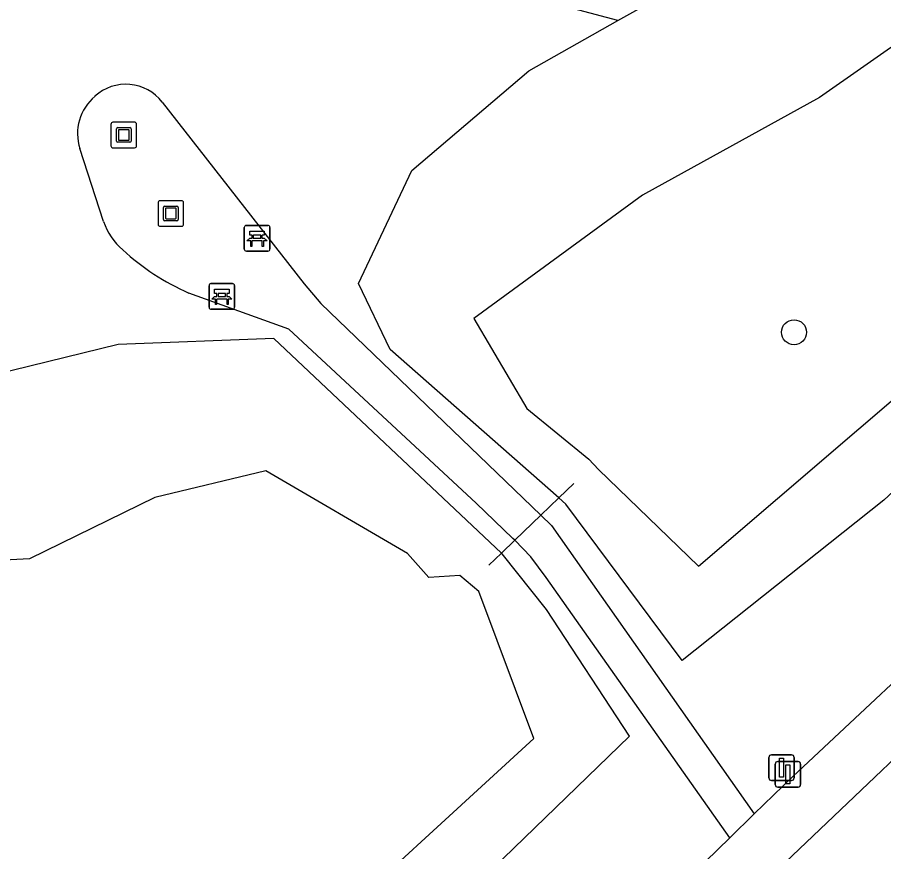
# Model space of a CAD drawing. Extents: x 155018 to 156648, y 383980 to 385733.
# Drawn here: x 155711.71 to 155745.56, y 384532.49 to 384565.1 of the extents above; entities that cross this region are included whole.
import ezdxf

# ---------------------------------------------------------------- set-up
doc = ezdxf.new("R2010")
doc.units = 0
for name, color, linetype in [('IMGEO_Afsluitpaal', 7, 'Continuous'), ('IMGEO_Bank', 7, 'Continuous'), ('IMGEO_Boom', 7, 'Continuous'), ('IMGEO_Duiker', 7, 'Continuous'), ('IMGEO_Fietspad_gesloten', 7, 'Continuous'), ('IMGEO_Groenvoorziening', 7, 'Continuous'), ('IMGEO_Kunstobject', 7, 'Continuous'), ('IMGEO_Loofbos', 7, 'Continuous'), ('IMGEO_Verkeersbordpaal', 7, 'Continuous'), ('IMGEO_Voetpad_gesloten', 7, 'Continuous'), ('IMGEO_Voetpad_halfverhard', 7, 'Continuous'), ('IMGEO_Waterloop', 7, 'Continuous')]:
    doc.layers.add(name, color=color, linetype=linetype)

msp = doc.modelspace()

# ---------------------------------------------------------------- linework, layer by layer
at = {"layer": 'IMGEO_Afsluitpaal'}
for p, q in [((155741.322, 384535.111), (155741.322, 384535.911)), ((155741.322, 384535.911), (155741.322, 384535.111)), ((155741.422, 384536.011), (155742.212, 384536.011)), ((155742.212, 384536.011), (155741.422, 384536.011)), ((155742.312, 384535.911), (155742.312, 384535.111)), ((155742.312, 384535.111), (155742.312, 384535.911)), ((155742.212, 384535.011), (155741.422, 384535.011)), ((155741.422, 384535.011), (155742.212, 384535.011))]:
    msp.add_line(p, q, dxfattribs=at)
msp.add_lwpolyline([(155741.742, 384535.886), (155741.892, 384535.886), (155741.892, 384535.136), (155741.742, 384535.136), (155741.742, 384535.886)], dxfattribs=at)
for centre, start, end in [((155741.422, 384535.911), 90, 180), ((155741.422, 384535.911), 90, 180), ((155742.212, 384535.911), 0, 90), ((155742.212, 384535.911), 360, 90), ((155741.422, 384535.111), 180, 270), ((155741.422, 384535.111), 180, 270), ((155742.212, 384535.111), 270, 0), ((155742.212, 384535.111), 270, 0)]:
    msp.add_arc(centre, 0.1, start, end, dxfattribs=at)
at = {"layer": 'IMGEO_Bank'}
for p, q in [((155720.654, 384556.966), (155721.495, 384556.966)), ((155721.495, 384556.966), (155720.654, 384556.966)), ((155720.579, 384556.041), (155720.579, 384556.882)), ((155720.579, 384556.882), (155720.579, 384556.041)), ((155720.888, 384556.472), (155720.888, 384556.578)), ((155720.932, 384556.578), (155720.932, 384556.472)), ((155721.22, 384556.584), (155720.938, 384556.584)), ((155721.226, 384556.472), (155721.226, 384556.578)), ((155721.27, 384556.578), (155721.27, 384556.472)), ((155721.579, 384556.891), (155721.579, 384556.05)), ((155721.579, 384556.05), (155721.579, 384556.891)), ((155721.276, 384556.364), (155720.883, 384556.364)), ((155720.938, 384556.466), (155721.22, 384556.466)), ((155721.504, 384555.966), (155720.663, 384555.966)), ((155720.663, 384555.966), (155721.504, 384555.966)), ((155719.203, 384553.767), (155719.203, 384554.608)), ((155719.203, 384554.608), (155719.203, 384553.767)), ((155719.278, 384554.692), (155720.119, 384554.692)), ((155720.119, 384554.692), (155719.278, 384554.692)), ((155720.203, 384554.617), (155720.203, 384553.776)), ((155720.203, 384553.776), (155720.203, 384554.617)), ((155719.512, 384554.198), (155719.512, 384554.304)), ((155719.556, 384554.304), (155719.556, 384554.198)), ((155719.844, 384554.31), (155719.562, 384554.31)), ((155719.562, 384554.192), (155719.844, 384554.192)), ((155719.85, 384554.198), (155719.85, 384554.304)), ((155719.894, 384554.304), (155719.894, 384554.198)), ((155719.9, 384554.09), (155719.507, 384554.09)), ((155720.128, 384553.692), (155719.287, 384553.692)), ((155719.287, 384553.692), (155720.128, 384553.692))]:
    msp.add_line(p, q, dxfattribs=at)
for points in [[(155720.882, 384556.584), (155720.796, 384556.584), (155720.796, 384556.745), (155721.359, 384556.745), (155721.359, 384556.584), (155721.276, 384556.584)], [(155720.826, 384556.364), (155720.684, 384556.364), (155720.796, 384556.466), (155720.882, 384556.466)], [(155720.876, 384556.357), (155720.876, 384556.15), (155720.833, 384556.15), (155720.833, 384556.357)], [(155721.276, 384556.466), (155721.359, 384556.466), (155721.471, 384556.364), (155721.332, 384556.364)], [(155721.326, 384556.357), (155721.326, 384556.15), (155721.282, 384556.15), (155721.282, 384556.357)], [(155719.45, 384554.09), (155719.308, 384554.09), (155719.42, 384554.192), (155719.506, 384554.192)], [(155719.506, 384554.31), (155719.42, 384554.31), (155719.42, 384554.471), (155719.983, 384554.471), (155719.983, 384554.31), (155719.9, 384554.31)], [(155719.9, 384554.192), (155719.983, 384554.192), (155720.095, 384554.09), (155719.956, 384554.09)], [(155719.5, 384554.083), (155719.5, 384553.876), (155719.457, 384553.876), (155719.457, 384554.083)], [(155719.95, 384554.083), (155719.95, 384553.876), (155719.906, 384553.876), (155719.906, 384554.083)]]:
    msp.add_lwpolyline(points, dxfattribs=at)
for centre, radius, start, end in [((155720.657, 384556.888), 0.0779, 92.4484, 184.2845), ((155720.657, 384556.888), 0.0779, 92.4484, 184.2845), ((155721.501, 384556.888), 0.0779, 2.4484, 94.2845), ((155721.501, 384556.888), 0.0779, 2.4484, 94.2845), ((155720.881, 384556.577), 0.00671, 2.8957, 87.1043), ((155720.938, 384556.577), 0.00671, 92.8957, 177.1043), ((155721.22, 384556.577), 0.00671, 2.8957, 87.1043), ((155721.277, 384556.577), 0.00671, 92.8957, 177.1043), ((155720.826, 384556.357), 0.00671, 2.8957, 87.1043), ((155720.883, 384556.357), 0.00671, 92.8957, 177.1043), ((155720.881, 384556.473), 0.00671, 272.8957, 357.1043), ((155720.938, 384556.473), 0.00671, 182.8957, 267.1043), ((155721.22, 384556.473), 0.00671, 272.8957, 357.1043), ((155721.277, 384556.473), 0.00671, 182.8957, 267.1043), ((155721.275, 384556.357), 0.00671, 2.8957, 87.1043), ((155721.332, 384556.357), 0.00671, 92.8957, 177.1043), ((155720.657, 384556.044), 0.0779, 182.4484, 274.2845), ((155720.657, 384556.044), 0.0779, 182.4484, 274.2845), ((155721.501, 384556.044), 0.0779, 272.4484, 4.2845), ((155721.501, 384556.044), 0.0779, 272.4484, 4.2845), ((155719.281, 384554.614), 0.0779, 92.4484, 184.2845), ((155719.281, 384554.614), 0.0779, 92.4484, 184.2845), ((155720.125, 384554.614), 0.0779, 2.4484, 94.2845), ((155720.125, 384554.614), 0.0779, 2.4484, 94.2845), ((155719.505, 384554.303), 0.00671, 2.8957, 87.1043), ((155719.505, 384554.199), 0.00671, 272.8957, 357.1043), ((155719.562, 384554.303), 0.00671, 92.8957, 177.1043), ((155719.562, 384554.199), 0.00671, 182.8957, 267.1043), ((155719.844, 384554.303), 0.00671, 2.8957, 87.1043), ((155719.844, 384554.199), 0.00671, 272.8957, 357.1043), ((155719.901, 384554.303), 0.00671, 92.8957, 177.1043), ((155719.901, 384554.199), 0.00671, 182.8957, 267.1043), ((155719.45, 384554.083), 0.00671, 2.8957, 87.1043), ((155719.507, 384554.083), 0.00671, 92.8957, 177.1043), ((155719.899, 384554.083), 0.00671, 2.8957, 87.1043), ((155719.956, 384554.083), 0.00671, 92.8957, 177.1043), ((155719.281, 384553.77), 0.0779, 182.4484, 274.2845), ((155719.281, 384553.77), 0.0779, 182.4484, 274.2845), ((155720.125, 384553.77), 0.0779, 272.4484, 4.2845), ((155720.125, 384553.77), 0.0779, 272.4484, 4.2845)]:
    msp.add_arc(centre, radius, start, end, dxfattribs=at)
at = {"layer": 'IMGEO_Boom'}
msp.add_circle((155742.055, 384552.791), 0.489, dxfattribs=at)
at = {"layer": 'IMGEO_Duiker'}
msp.add_lwpolyline([(155730.137, 384543.683), (155730.63, 384544.16), (155731.148, 384544.661), (155732.167, 384545.646), (155732.864, 384546.32), (155733.449, 384546.885)], dxfattribs=at)
at = {"layer": 'IMGEO_Fietspad_gesloten'}
msp.add_lwpolyline([(155712.332, 384503.565), (155741.723, 384532.082), (155749.522, 384539.511)], dxfattribs=at)
at = {"layer": 'IMGEO_Groenvoorziening'}
for points in [[(155745.558, 384546.234), (155737.689, 384539.966), (155733.143, 384546.074), (155732.864, 384546.32), (155726.272, 384552.123), (155725.044, 384554.696), (155727.128, 384559.109), (155731.69, 384563.012), (155735.166, 384564.977)], [(155710.135, 384512.311), (155735.627, 384536.998), (155732.38, 384541.954), (155730.654, 384544.137), (155730.63, 384544.16), (155721.738, 384552.554), (155715.646, 384552.312), (155705.924, 384549.926), (155697.798, 384551.566)]]:
    msp.add_lwpolyline(points, dxfattribs=at)
msp.add_arc((155937.727, 384336.816), 284.226, 122.51693, 132.54048, dxfattribs=at)
at = {"layer": 'IMGEO_Kunstobject'}
for p, q in [((155716.286, 384561.002), (155715.445, 384561.002)), ((155716.286, 384561.002), (155715.445, 384561.002)), ((155715.37, 384560.918), (155715.37, 384560.077)), ((155715.37, 384560.918), (155715.37, 384560.077)), ((155715.584, 384560.266), (155715.584, 384560.74)), ((155715.634, 384560.79), (155716.108, 384560.79)), ((155715.664, 384560.69), (155715.664, 384560.316)), ((155716.058, 384560.71), (155715.684, 384560.71)), ((155716.078, 384560.316), (155716.078, 384560.69)), ((155716.158, 384560.74), (155716.158, 384560.266)), ((155716.37, 384560.086), (155716.37, 384560.927)), ((155716.37, 384560.086), (155716.37, 384560.927)), ((155715.684, 384560.296), (155716.058, 384560.296)), ((155715.454, 384560.002), (155716.295, 384560.002)), ((155715.454, 384560.002), (155716.295, 384560.002)), ((155716.108, 384560.216), (155715.634, 384560.216)), ((155718.125, 384557.935), (155717.284, 384557.935)), ((155718.125, 384557.935), (155717.284, 384557.935)), ((155717.209, 384557.851), (155717.209, 384557.01)), ((155717.209, 384557.851), (155717.209, 384557.01)), ((155717.423, 384557.199), (155717.423, 384557.673)), ((155717.473, 384557.723), (155717.947, 384557.723)), ((155717.503, 384557.623), (155717.503, 384557.249)), ((155717.897, 384557.643), (155717.523, 384557.643)), ((155717.917, 384557.249), (155717.917, 384557.623)), ((155717.997, 384557.673), (155717.997, 384557.199)), ((155718.209, 384557.019), (155718.209, 384557.86)), ((155718.209, 384557.019), (155718.209, 384557.86)), ((155717.293, 384556.935), (155718.134, 384556.935)), ((155717.293, 384556.935), (155718.134, 384556.935)), ((155717.947, 384557.149), (155717.473, 384557.149)), ((155717.523, 384557.229), (155717.897, 384557.229))]:
    msp.add_line(p, q, dxfattribs=at)
for centre, radius, start, end in [((155715.448, 384560.924), 0.0779, 92.4484, 184.2845), ((155715.448, 384560.924), 0.0779, 92.4484, 184.2845), ((155716.292, 384560.924), 0.0779, 2.4484, 94.2845), ((155716.292, 384560.924), 0.0779, 2.4484, 94.2845), ((155715.634, 384560.74), 0.05, 90, 180), ((155715.684, 384560.69), 0.02, 90, 180), ((155716.058, 384560.69), 0.02, 360, 90), ((155716.108, 384560.74), 0.05, 360, 90), ((155715.684, 384560.316), 0.02, 180, 270), ((155716.058, 384560.316), 0.02, 270, 0), ((155715.448, 384560.08), 0.0779, 182.4484, 274.2845), ((155715.448, 384560.08), 0.0779, 182.4484, 274.2845), ((155715.634, 384560.266), 0.05, 180, 270), ((155716.108, 384560.266), 0.05, 270, 0), ((155716.292, 384560.08), 0.0779, 272.4484, 4.2845), ((155716.292, 384560.08), 0.0779, 272.4484, 4.2845), ((155717.287, 384557.857), 0.0779, 92.4484, 184.2845), ((155717.287, 384557.857), 0.0779, 92.4484, 184.2845), ((155718.131, 384557.857), 0.0779, 2.4484, 94.2845), ((155718.131, 384557.857), 0.0779, 2.4484, 94.2845), ((155717.473, 384557.673), 0.05, 90, 180), ((155717.523, 384557.623), 0.02, 90, 180), ((155717.897, 384557.623), 0.02, 360, 90), ((155717.947, 384557.673), 0.05, 360, 90), ((155717.523, 384557.249), 0.02, 180, 270), ((155717.897, 384557.249), 0.02, 270, 0), ((155717.287, 384557.013), 0.0779, 182.4484, 274.2845), ((155717.287, 384557.013), 0.0779, 182.4484, 274.2845), ((155717.473, 384557.199), 0.05, 180, 270), ((155717.947, 384557.199), 0.05, 270, 0), ((155718.131, 384557.013), 0.0779, 272.4484, 4.2845), ((155718.131, 384557.013), 0.0779, 272.4484, 4.2845)]:
    msp.add_arc(centre, radius, start, end, dxfattribs=at)
at = {"layer": 'IMGEO_Loofbos'}
for points in [[(155735.166, 384564.977), (155736.696, 384565.842), (155755.416, 384578.562), (155789.927, 384598.773), (155809.853, 384608.664), (155828.907, 384618.792), (155851.212, 384633.218), (155868.067, 384644.731), (155880.669, 384655.905), (155884.287, 384661.002), (155885.599, 384664.421), (155886.023, 384668.117), (155878.301, 384689.953), (155869.411, 384709.653)], [(155735.166, 384564.977), (155729.076, 384566.603), (155725.076, 384571.246), (155719.719, 384574.317), (155713.647, 384574.888), (155705.862, 384571.888), (155702.933, 384565.388), (155702.576, 384555.246), (155692.433, 384554.317), (155681.647, 384554.674), (155669.704, 384561.185), (155614.893, 384540.13), (155584.354, 384560.417)]]:
    msp.add_lwpolyline(points, dxfattribs=at)
at = {"layer": 'IMGEO_Verkeersbordpaal'}
for p, q in [((155741.171, 384536.274), (155741.961, 384536.274)), ((155741.961, 384536.274), (155741.171, 384536.274)), ((155741.071, 384535.374), (155741.071, 384536.174)), ((155741.071, 384536.174), (155741.071, 384535.374)), ((155742.061, 384536.174), (155742.061, 384535.374)), ((155742.061, 384535.374), (155742.061, 384536.174)), ((155741.961, 384535.274), (155741.171, 384535.274)), ((155741.171, 384535.274), (155741.961, 384535.274))]:
    msp.add_line(p, q, dxfattribs=at)
msp.add_lwpolyline([(155741.491, 384536.149), (155741.641, 384536.149), (155741.641, 384535.399), (155741.491, 384535.399), (155741.491, 384536.149)], dxfattribs=at)
for centre, start, end in [((155741.171, 384536.174), 90, 180), ((155741.171, 384536.174), 90, 180), ((155741.961, 384536.174), 0, 90), ((155741.961, 384536.174), 360, 90), ((155741.171, 384535.374), 180, 270), ((155741.171, 384535.374), 180, 270), ((155741.961, 384535.374), 270, 0), ((155741.961, 384535.374), 270, 0)]:
    msp.add_arc(centre, 0.1, start, end, dxfattribs=at)
at = {"layer": 'IMGEO_Voetpad_gesloten'}
for points in [[(155740.504, 384533.963), (155742.011, 384535.429), (155749.086, 384542.05)], [(155739.548, 384533.032), (155740.504, 384533.963)], [(155709.887, 384504.166), (155739.548, 384533.032)]]:
    msp.add_lwpolyline(points, dxfattribs=at)
at = {"layer": 'IMGEO_Voetpad_halfverhard'}
for points in [[(155717.372, 384561.79), (155722.919, 384554.679), (155723.565, 384553.91), (155732.167, 384545.646), (155732.585, 384545.244), (155740.504, 384533.963)], [(155715.08, 384557.125), (155714.154, 384559.971)], [(155739.548, 384533.032), (155732.374, 384543.207), (155731.774, 384544.013), (155731.148, 384544.661), (155731.076, 384544.736), (155729.638, 384546.113), (155722.32, 384552.917), (155718.414, 384554.325)]]:
    msp.add_lwpolyline(points, dxfattribs=at)
for centre, radius, start, end in [((155715.955, 384560.694), 1.792, 37.7277, 132.3874), ((155715.979, 384560.551), 1.915, 130.0357, 197.6376), ((155717.392, 384557.879), 2.431, 198.0608, 230.0081), ((155722.134, 384562.833), 9.286, 227.2349, 246.383)]:
    msp.add_arc(centre, radius, start, end, dxfattribs=at)
at = {"layer": 'IMGEO_Waterloop'}
for points in [[(155761.147, 384574.65), (155743.052, 384561.974), (155736.137, 384558.152), (155729.546, 384553.33), (155731.622, 384549.808), (155734.04, 384547.829), (155734.422, 384547.424), (155738.328, 384543.645), (155747.674, 384551.657), (155752.602, 384556.128), (155765.89, 384566.283)], [(155694.585, 384504.171), (155701.693, 384508.481), (155709.193, 384515.417), (155722.612, 384528.388), (155731.897, 384536.916), (155729.744, 384542.659), (155729.005, 384543.281), (155727.794, 384543.2), (155726.952, 384544.147), (155721.421, 384547.369), (155717.083, 384546.335), (155712.184, 384543.939), (155705.98, 384543.611), (155694.892, 384545.045), (155688.091, 384545.867)]]:
    msp.add_lwpolyline(points, dxfattribs=at)

doc.saveas('drawing.dxf')
